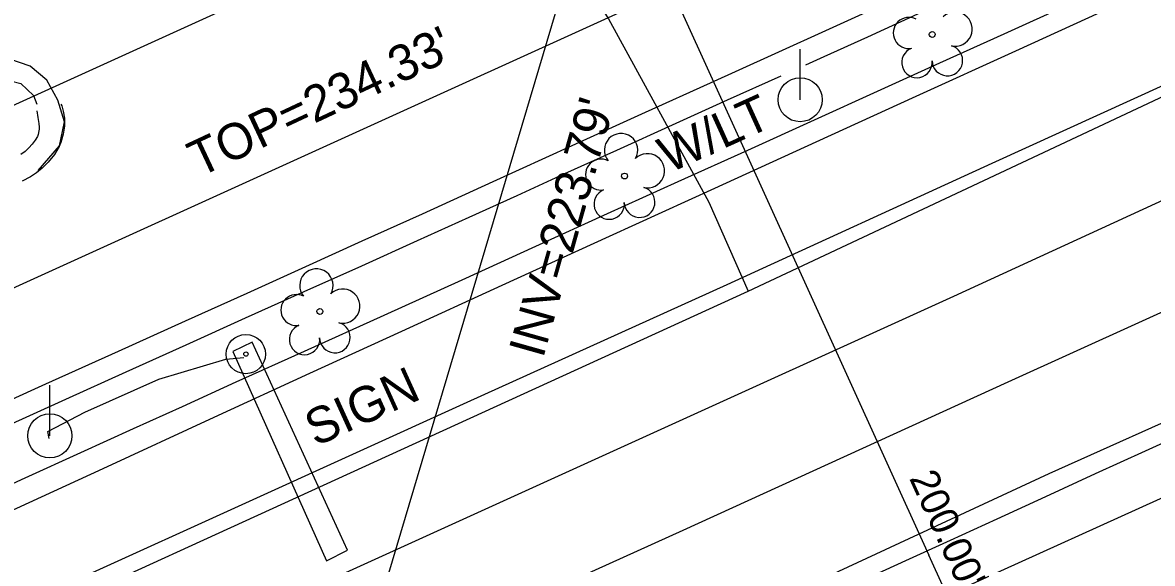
# Model space of a CAD drawing. Extents: x 2100323 to 2109811, y 740376 to 749755.
# Drawn here: x 2108485.1 to 2108610.7, y 746437 to 746497.2 of the extents above; entities that cross this region are included whole.
import ezdxf

# ---------------------------------------------------------------- set-up
doc = ezdxf.new("R2010")
doc.units = 0
for name, color, linetype in [('Exist Horizontal Alignment', 7, 'Continuous'), ('Exist Other Culture Billboard Cableway', 7, 'Continuous'), ('Exist Other Culture Billboard Cableway Text', 7, 'Continuous'), ('Exist Other Culture Sign CELL', 7, 'Continuous'), ('Exist Right of Way Line', 7, 'Continuous'), ('Exist Right of Way Width CELL', 7, 'Continuous'), ('Exist Roads Curbs', 7, 'Continuous'), ('Exist Roads EOP', 7, 'Continuous'), ('Exist Roads EOP Other', 7, 'Continuous'), ('Exist Roads EOT', 7, 'Continuous'), ('Exist Utilities Power Pole CELL', 7, 'Continuous'), ('Exist Utilities Power Pole Text', 7, 'Continuous'), ('Exist Utilities Power UG Cable SUE LOS B', 7, 'Continuous'), ('Exist Utilities Sanitary Sewer Manhole Text', 7, 'Continuous'), ('Exist Utilities Sanitary Sewer UG Line', 7, 'Continuous'), ('Exist Utilities Sanitary Sewer UG Line Invert Elevation', 7, 'Continuous'), ('Exist Utilities Water UG Line SUE LOS B', 7, 'Continuous'), ('Exist Vegetation Tree CELL', 7, 'Continuous')]:
    doc.layers.add(name, color=color, linetype=linetype)

msp = doc.modelspace()

# ---------------------------------------------------------------- linework, layer by layer
at = {"layer": 'Exist Horizontal Alignment'}
msp.add_line((2108002.98, 746248.9), (2108706.38, 746568.75), dxfattribs=at)
at = {"layer": 'Exist Other Culture Billboard Cableway'}
msp.add_lwpolyline([(2108508.5, 746460.6), (2108518.92, 746437.33), (2108521.24, 746438.53), (2108510.66, 746461.65), (2108508.5, 746460.6)], dxfattribs=at)
at = {"layer": 'Exist Other Culture Sign CELL'}
for radius in [2.18, 0.24]:
    msp.add_circle((2108509.95, 746460.31), radius, dxfattribs=at)
at = {"layer": 'Exist Right of Way Line'}
msp.add_line((2107671.67, 746118.57), (2108841.9, 746650.69), dxfattribs=at)
at = {"layer": 'Exist Right of Way Width CELL'}
for p in [(2108549.58, 746517.77), (2108632.36, 746335.7)]:
    msp.add_line(p, (2108585.87, 746437.96), dxfattribs=at)
at = {"layer": 'Exist Roads Curbs'}
for points in [[(2108614.97, 746511.94), (2108609.18, 746509.31), (2108603.09, 746506.54), (2108596.74, 746503.65), (2108590.56, 746500.83), (2108584.6, 746498.1), (2108579.07, 746495.57), (2108574.19, 746493.36), (2108572.17, 746492.45)], [(2108479.34, 746443.77), (2108485.43, 746446.55), (2108491.62, 746449.37), (2108497.46, 746452.03), (2108502.89, 746454.5), (2108508.89, 746457.22), (2108516.45, 746460.64), (2108525.31, 746464.64), (2108533.98, 746468.57), (2108542.19, 746472.32), (2108550.14, 746475.95), (2108558.01, 746479.52), (2108565.76, 746483), (2108573.16, 746486.35), (2108580.18, 746489.54), (2108587.11, 746492.7), (2108594.24, 746495.93), (2108601.51, 746499.22), (2108608.45, 746502.38), (2108614.99, 746505.38)], [(2108569.42, 746491.22), (2108563.45, 746488.53), (2108557.34, 746485.77), (2108551.16, 746482.96), (2108545.38, 746480.34), (2108540.06, 746477.92), (2108534.75, 746475.51), (2108528.98, 746472.89), (2108522.79, 746470.09), (2108516.41, 746467.22), (2108509.89, 746464.29), (2108503.28, 746461.31), (2108496.62, 746458.3), (2108489.9, 746455.26), (2108483.13, 746452.18)], [(2108421.86, 746463.72), (2108480.62, 746490.52), (2108482.62, 746490.98), (2108484.95, 746490.4), (2108486.36, 746489.06), (2108486.71, 746488.11)], [(2108486.7, 746487.35), (2108486.84, 746486.62), (2108486.94, 746485.97), (2108486.98, 746485.53), (2108486.98, 746485.33), (2108486.95, 746485.13), (2108486.85, 746484.73), (2108486.77, 746484.52), (2108486.54, 746484.1), (2108486.2, 746483.67), (2108485.81, 746483.24), (2108485.4, 746482.85), (2108484.95, 746482.51)]]:
    msp.add_lwpolyline(points, dxfattribs=at)
at = {"layer": 'Exist Roads EOP'}
for points in [[(2108479.37, 746453.24), (2108487.71, 746456.99), (2108495.79, 746460.63), (2108503.24, 746464), (2108510.1, 746467.1), (2108516.63, 746470.06), (2108522.87, 746472.89), (2108529.57, 746475.92), (2108537.44, 746479.5), (2108546.24, 746483.51), (2108554.38, 746487.21), (2108561.6, 746490.47), (2108568.38, 746493.55), (2108575.23, 746496.66), (2108582.18, 746499.84), (2108589.59, 746503.22), (2108597.5, 746506.83), (2108605.28, 746510.37), (2108612.31, 746513.56)], [(2108617.98, 746504.24), (2108606.63, 746499.09), (2108595.51, 746494.01), (2108584.42, 746488.94), (2108573.32, 746483.87), (2108562.03, 746478.71), (2108550.34, 746473.38), (2108538.42, 746467.94), (2108527.26, 746462.84), (2108517.02, 746458.15), (2108506.39, 746453.26), (2108494.06, 746447.57), (2108480.32, 746441.24)], [(2108489.4, 746488.11), (2108489.49, 746487.92), (2108489.66, 746487.31), (2108489.78, 746486.53), (2108489.79, 746485.66), (2108489.66, 746484.76), (2108489.39, 746483.84), (2108489.19, 746483.38), (2108488.66, 746482.5), (2108487.97, 746481.66), (2108487.3, 746480.97), (2108486.69, 746480.45), (2108486, 746480.01), (2108485.09, 746479.55)], [(2108615.54, 746452.07), (2108609.93, 746449.53), (2108604.36, 746446.99), (2108598.83, 746444.45), (2108593.42, 746441.96), (2108588.24, 746439.58), (2108583.27, 746437.31), (2108578.51, 746435.15)]]:
    msp.add_lwpolyline(points, dxfattribs=at)
at = {"layer": 'Exist Roads EOP Other'}
msp.add_lwpolyline([(2108486.88, 746480.72), (2108489.23, 746483.47), (2108489.8, 746486.15), (2108489.06, 746488.55), (2108487.83, 746490.79), (2108485.96, 746492.33), (2108483.73, 746493.11), (2108481.27, 746493.29), (2108452.98, 746480.5), (2108420.12, 746465.69)], dxfattribs=at)
at = {"layer": 'Exist Roads EOT'}
for points in [[(2108864.92, 746605.26), (2108863.46, 746604.6), (2108851.94, 746599.37), (2108838.58, 746593.26), (2108822.53, 746585.94), (2108805.01, 746578.04), (2108782.1, 746567.55), (2108767.06, 746560.67), (2108753.85, 746554.6), (2108740.51, 746548.57), (2108727.39, 746542.65), (2108717.62, 746538.25), (2108699.4, 746530.02), (2108689.73, 746525.63), (2108663.76, 746513.86), (2108649.23, 746507.22), (2108620.29, 746494), (2108592.89, 746481.52), (2108563.42, 746468.02), (2108534.51, 746454.93), (2108509.52, 746443.56), (2108474.57, 746427.69)], [(2108869.92, 746594.72), (2108840.46, 746581.37), (2108805.27, 746565.39), (2108769.85, 746549.17), (2108734.24, 746532.93), (2108697.95, 746516.48), (2108661.31, 746499.94), (2108626.11, 746483.96), (2108588.61, 746466.73), (2108552.8, 746450.46), (2108517.78, 746434.5), (2108481.29, 746417.92)], [(2108874.72, 746584.58), (2108847.34, 746572.19), (2108810.82, 746555.51), (2108774.33, 746538.79), (2108738.36, 746522.52), (2108702.9, 746506.47), (2108666.65, 746490), (2108630.54, 746473.5), (2108594.65, 746457.2), (2108558.53, 746440.69), (2108522.24, 746424.27), (2108486.28, 746407.91), (2108450.4, 746391.56)], [(2108563.4, 746430.41), (2108599.23, 746447.04), (2108635.62, 746463.33)]]:
    msp.add_lwpolyline(points, dxfattribs=at)
at = {"layer": 'Exist Utilities Power Pole CELL'}
for p, q in [((2108571.57, 746488.6), (2108571.57, 746494.23)), ((2108571.57, 746488.6), (2108571.57, 746488.6)), ((2108488.16, 746451.23), (2108488.16, 746456.86)), ((2108488.16, 746451.23), (2108488.16, 746451.23))]:
    msp.add_line(p, q, dxfattribs=at)
for centre in [(2108571.57, 746488.6), (2108488.16, 746451.23)]:
    msp.add_circle(centre, 2.45, dxfattribs=at)
at = {"layer": 'Exist Utilities Power UG Cable SUE LOS B'}
msp.add_lwpolyline([(2108488.1, 746450.91), (2108487.95, 746451.7), (2108492.05, 746453.86), (2108500.28, 746457.54), (2108507.72, 746459.74), (2108509.72, 746459.94)], dxfattribs=at)
at = {"layer": 'Exist Utilities Sanitary Sewer UG Line'}
for p, q in [((2109091.25, 746661.41), (2108515.49, 746400.73)), ((2108515.38, 746400.82), (2108544.95, 746500.13))]:
    msp.add_line(p, q, dxfattribs=at)
at = {"layer": 'Exist Utilities Water UG Line SUE LOS B'}
for points in [[(2108437.44, 746408.69), (2108565.78, 746467.32), (2108624.26, 746494.76), (2108789.5, 746568.76), (2108799.36, 746572.83), (2108802.36, 746574.97), (2108852.09, 746597.13)], [(2108540.5, 746511.43), (2108542.42, 746509.66), (2108550.26, 746497.61), (2108561.43, 746477.2), (2108565.78, 746467.32)]]:
    msp.add_lwpolyline(points, dxfattribs=at)
at = {"layer": 'Exist Vegetation Tree CELL'}
for p, q in [((2108586.25, 746495.86), (2108586.25, 746495.86)), ((2108552.05, 746480.11), (2108552.05, 746480.11)), ((2108518.18, 746465.06), (2108518.18, 746465.06))]:
    msp.add_line(p, q, dxfattribs=at)
for centre in [(2108586.25, 746495.86), (2108552.05, 746480.11), (2108518.18, 746465.06)]:
    msp.add_circle(centre, 0.326, dxfattribs=at)
for centre, radius, start, end in [((2108583.65, 746496.02), 1.73, 62.6636, 279.3457), ((2108588.8, 746496.45), 1.9, 257.1011, 134.1999), ((2108584.55, 746492.74), 1.69, 111.5671, 6.231), ((2108587.93, 746492.96), 1.7, 181.2822, 74.56), ((2108551.66, 746482.99), 1.86, 330.1651, 219.7134), ((2108554.6, 746480.7), 1.9, 257.1011, 134.1999), ((2108549.44, 746480.27), 1.73, 62.6636, 279.3457), ((2108550.34, 746476.99), 1.69, 111.5671, 6.231), ((2108553.72, 746477.21), 1.7, 181.2822, 74.56), ((2108517.79, 746467.93), 1.86, 330.1651, 219.7134), ((2108520.73, 746465.65), 1.9, 257.1011, 134.1999), ((2108515.57, 746465.21), 1.73, 62.6636, 279.3457), ((2108516.47, 746461.94), 1.69, 111.5671, 6.231), ((2108519.85, 746462.16), 1.7, 181.2822, 74.56)]:
    msp.add_arc(centre, radius, start, end, dxfattribs=at)

# ---------------------------------------------------------------- texts
at = {"layer": 'Exist Other Culture Billboard Cableway Text'}
msp.add_text('SIGN', height=4, rotation=24.3944, dxfattribs=at).set_placement((2108517.69, 746449.99))
at = {"layer": 'Exist Right of Way Width CELL'}
msp.add_text("200.00'", height=3.2, rotation=294.4521, dxfattribs=at).set_placement((2108583.65, 746446.52))
at = {"layer": 'Exist Utilities Power Pole Text'}
msp.add_text('W/LT', height=4, rotation=24.3944, dxfattribs=at).set_placement((2108557, 746480.39))
at = {"layer": 'Exist Utilities Sanitary Sewer Manhole Text'}
msp.add_text("TOP=234.33'", height=4, rotation=25.1047, dxfattribs=at).set_placement((2108504.76, 746479.93))
at = {"layer": 'Exist Utilities Sanitary Sewer UG Line Invert Elevation'}
msp.add_text("INV=223.79'", height=4, rotation=74.2583, dxfattribs=at).set_placement((2108542.98, 746459.74))

doc.saveas('drawing.dxf')
